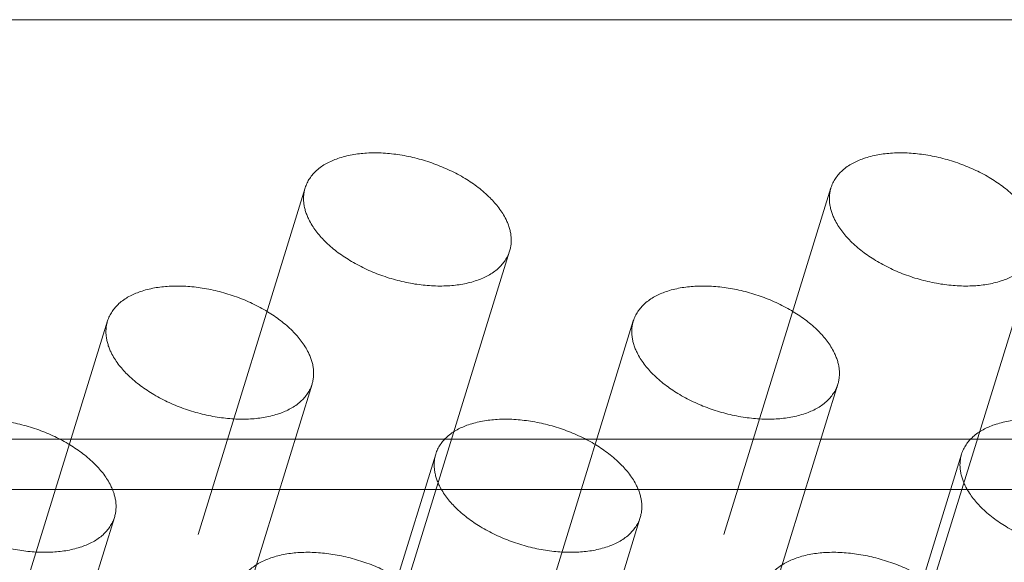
# Model space of a CAD drawing. Header units: millimetres. Extents: x 4497 to 11741, y 5958 to 12619.
# Tile 365 of 424: x 6600 to 6614, y 12359 to 12367. Entities that reach past the tile are written whole.
import ezdxf

# ---------------------------------------------------------------- set-up
doc = ezdxf.new("R2010")
doc.units = ezdxf.units.MM
doc.header["$LTSCALE"] = 0.8
doc.linetypes.add('HIDDEN', pattern=[9.525, 6.35, -3.175])
doc.layers.get('0').update_dxf_attribs({"linetype": 'CONTINUOUS', "lineweight": 0})
doc.layers.add('3', color=5, linetype='HIDDEN', lineweight=0)

msp = doc.modelspace()

# ---------------------------------------------------------------- linework, layer by layer
at = {"linetype": 'Continuous'}
for p, q in [((6476.994, 12366.758), (6628.048, 12366.758)), ((6475.179, 12360.883), (6626.233, 12360.883)), ((6475.21, 12360.181), (6626.264, 12360.181))]:
    msp.add_line(p, q, dxfattribs=at)
at = {"layer": '3'}
for p, q in [((6604.04, 12364.404), (6602.225, 12358.529)), ((6611.409, 12364.404), (6609.593, 12358.529)), ((6606.906, 12363.518), (6605.091, 12357.643)), ((6614.275, 12363.518), (6612.459, 12357.643)), ((6601.271, 12362.539), (6599.455, 12356.664)), ((6608.639, 12362.539), (6606.824, 12356.664)), ((6604.137, 12361.653), (6602.322, 12355.778)), ((6611.506, 12361.653), (6609.69, 12355.778)), ((6605.87, 12360.674), (6604.055, 12354.799)), ((6613.239, 12360.674), (6611.423, 12354.799)), ((6601.368, 12359.789), (6599.553, 12353.914)), ((6608.737, 12359.789), (6606.921, 12353.914))]:
    msp.add_line(p, q, dxfattribs=at)
for points, knots in [([(6606.855, 12363.961), (6606.799, 12364.074), (6606.628, 12364.293), (6606.278, 12364.555), (6605.847, 12364.757), (6605.379, 12364.879), (6604.92, 12364.908), (6604.515, 12364.841), (6604.197, 12364.679), (6604.069, 12364.497), (6604.04, 12364.404)], [0, 0, 0, 0, 0.113912, 0.247462, 0.393862, 0.542998, 0.684156, 0.808494, 0.912079, 1, 1, 1, 1]), ([(6614.223, 12363.961), (6614.168, 12364.074), (6613.996, 12364.293), (6613.647, 12364.555), (6613.216, 12364.757), (6612.748, 12364.879), (6612.289, 12364.908), (6611.883, 12364.841), (6611.566, 12364.679), (6611.437, 12364.497), (6611.409, 12364.404)], [0, 0, 0, 0, 0.113912, 0.247462, 0.393862, 0.542998, 0.684156, 0.808494, 0.912079, 1, 1, 1, 1]), ([(6604.04, 12364.404), (6604.019, 12364.336), (6604.007, 12364.179), (6604.056, 12364.033), (6604.092, 12363.961)], [0, 0, 0, 0, 0.474243, 1, 1, 1, 1]), ([(6611.409, 12364.404), (6611.387, 12364.336), (6611.376, 12364.179), (6611.425, 12364.033), (6611.46, 12363.961)], [0, 0, 0, 0, 0.474243, 1, 1, 1, 1]), ([(6604.092, 12363.961), (6604.147, 12363.848), (6604.319, 12363.629), (6604.668, 12363.367), (6605.099, 12363.165), (6605.567, 12363.043), (6606.026, 12363.014), (6606.431, 12363.081), (6606.749, 12363.243), (6606.878, 12363.426), (6606.906, 12363.518)], [0, 0, 0, 0, 0.113912, 0.247462, 0.393862, 0.542998, 0.684156, 0.808494, 0.912079, 1, 1, 1, 1]), ([(6606.906, 12363.518), (6606.927, 12363.587), (6606.939, 12363.743), (6606.89, 12363.89), (6606.855, 12363.961)], [0, 0, 0, 0, 0.474243, 1, 1, 1, 1]), ([(6611.46, 12363.961), (6611.515, 12363.848), (6611.687, 12363.629), (6612.037, 12363.367), (6612.467, 12363.165), (6612.935, 12363.043), (6613.395, 12363.014), (6613.8, 12363.081), (6614.118, 12363.243), (6614.246, 12363.426), (6614.275, 12363.518)], [0, 0, 0, 0, 0.113912, 0.247462, 0.393862, 0.542998, 0.684156, 0.808494, 0.912079, 1, 1, 1, 1]), ([(6604.086, 12362.096), (6604.03, 12362.209), (6603.859, 12362.428), (6603.509, 12362.69), (6603.078, 12362.892), (6602.61, 12363.014), (6602.151, 12363.043), (6601.746, 12362.976), (6601.428, 12362.815), (6601.3, 12362.632), (6601.271, 12362.539)], [0, 0, 0, 0, 0.113912, 0.247462, 0.393862, 0.542998, 0.684156, 0.808494, 0.912079, 1, 1, 1, 1]), ([(6611.454, 12362.096), (6611.399, 12362.209), (6611.227, 12362.428), (6610.877, 12362.69), (6610.447, 12362.892), (6609.979, 12363.014), (6609.52, 12363.043), (6609.114, 12362.976), (6608.797, 12362.815), (6608.668, 12362.632), (6608.639, 12362.539)], [0, 0, 0, 0, 0.113912, 0.247462, 0.393862, 0.542998, 0.684156, 0.808494, 0.912079, 1, 1, 1, 1]), ([(6601.271, 12362.539), (6601.25, 12362.471), (6601.238, 12362.314), (6601.287, 12362.168), (6601.322, 12362.096)], [0, 0, 0, 0, 0.474243, 1, 1, 1, 1]), ([(6608.639, 12362.539), (6608.618, 12362.471), (6608.607, 12362.314), (6608.656, 12362.168), (6608.691, 12362.096)], [0, 0, 0, 0, 0.474243, 1, 1, 1, 1]), ([(6601.322, 12362.096), (6601.378, 12361.984), (6601.549, 12361.764), (6601.899, 12361.503), (6602.33, 12361.3), (6602.798, 12361.179), (6603.257, 12361.149), (6603.662, 12361.217), (6603.98, 12361.378), (6604.108, 12361.561), (6604.137, 12361.653)], [0, 0, 0, 0, 0.113912, 0.247462, 0.393862, 0.542998, 0.684156, 0.808494, 0.912079, 1, 1, 1, 1]), ([(6604.137, 12361.653), (6604.158, 12361.722), (6604.17, 12361.878), (6604.121, 12362.025), (6604.086, 12362.096)], [0, 0, 0, 0, 0.474243, 1, 1, 1, 1]), ([(6608.691, 12362.096), (6608.746, 12361.984), (6608.918, 12361.764), (6609.268, 12361.503), (6609.698, 12361.3), (6610.166, 12361.179), (6610.625, 12361.149), (6611.031, 12361.217), (6611.348, 12361.378), (6611.477, 12361.561), (6611.506, 12361.653)], [0, 0, 0, 0, 0.113912, 0.247462, 0.393862, 0.542998, 0.684156, 0.808494, 0.912079, 1, 1, 1, 1]), ([(6611.506, 12361.653), (6611.527, 12361.722), (6611.538, 12361.878), (6611.489, 12362.025), (6611.454, 12362.096)], [0, 0, 0, 0, 0.474243, 1, 1, 1, 1]), ([(6601.317, 12360.231), (6601.261, 12360.344), (6601.09, 12360.563), (6600.74, 12360.825), (6600.309, 12361.028), (6599.841, 12361.149), (6599.382, 12361.178), (6598.977, 12361.111), (6598.659, 12360.95), (6598.53, 12360.767), (6598.502, 12360.675)], [0, 0, 0, 0, 0.113912, 0.247462, 0.393862, 0.542998, 0.684156, 0.808494, 0.912079, 1, 1, 1, 1]), ([(6608.685, 12360.231), (6608.63, 12360.344), (6608.458, 12360.563), (6608.108, 12360.825), (6607.678, 12361.028), (6607.21, 12361.149), (6606.75, 12361.178), (6606.345, 12361.111), (6606.027, 12360.95), (6605.899, 12360.767), (6605.87, 12360.675)], [0, 0, 0, 0, 0.113912, 0.247462, 0.393862, 0.542998, 0.684156, 0.808494, 0.912079, 1, 1, 1, 1]), ([(6616.053, 12360.231), (6615.998, 12360.344), (6615.826, 12360.563), (6615.477, 12360.825), (6615.046, 12361.028), (6614.578, 12361.149), (6614.119, 12361.178), (6613.714, 12361.111), (6613.396, 12360.95), (6613.267, 12360.767), (6613.239, 12360.675)], [0, 0, 0, 0, 0.113912, 0.247462, 0.393862, 0.542998, 0.684156, 0.808494, 0.912079, 1, 1, 1, 1]), ([(6605.87, 12360.675), (6605.849, 12360.606), (6605.838, 12360.45), (6605.887, 12360.303), (6605.922, 12360.231)], [0, 0, 0, 0, 0.474243, 1, 1, 1, 1]), ([(6613.239, 12360.675), (6613.218, 12360.606), (6613.206, 12360.45), (6613.255, 12360.303), (6613.29, 12360.231)], [0, 0, 0, 0, 0.474243, 1, 1, 1, 1]), ([(6598.553, 12360.231), (6598.609, 12360.119), (6598.78, 12359.9), (6599.13, 12359.638), (6599.561, 12359.435), (6600.029, 12359.314), (6600.488, 12359.285), (6600.893, 12359.352), (6601.211, 12359.513), (6601.339, 12359.696), (6601.368, 12359.788)], [0, 0, 0, 0, 0.113912, 0.247462, 0.393862, 0.542998, 0.684156, 0.808494, 0.912079, 1, 1, 1, 1]), ([(6601.368, 12359.788), (6601.389, 12359.857), (6601.401, 12360.013), (6601.352, 12360.16), (6601.317, 12360.231)], [0, 0, 0, 0, 0.474243, 1, 1, 1, 1]), ([(6605.922, 12360.231), (6605.977, 12360.119), (6606.149, 12359.9), (6606.499, 12359.638), (6606.929, 12359.435), (6607.397, 12359.314), (6607.856, 12359.285), (6608.262, 12359.352), (6608.579, 12359.513), (6608.708, 12359.696), (6608.736, 12359.788)], [0, 0, 0, 0, 0.113912, 0.247462, 0.393862, 0.542998, 0.684156, 0.808494, 0.912079, 1, 1, 1, 1]), ([(6608.736, 12359.788), (6608.758, 12359.857), (6608.769, 12360.013), (6608.72, 12360.16), (6608.685, 12360.231)], [0, 0, 0, 0, 0.474243, 1, 1, 1, 1]), ([(6613.29, 12360.231), (6613.346, 12360.119), (6613.517, 12359.9), (6613.867, 12359.638), (6614.298, 12359.435), (6614.766, 12359.314), (6615.225, 12359.285), (6615.63, 12359.352), (6615.948, 12359.513), (6616.076, 12359.696), (6616.105, 12359.788)], [0, 0, 0, 0, 0.113912, 0.247462, 0.393862, 0.542998, 0.684156, 0.808494, 0.912079, 1, 1, 1, 1]), ([(6605.916, 12358.367), (6605.861, 12358.479), (6605.689, 12358.699), (6605.339, 12358.96), (6604.909, 12359.163), (6604.44, 12359.284), (6603.981, 12359.314), (6603.576, 12359.246), (6603.258, 12359.085), (6603.13, 12358.902), (6603.101, 12358.81)], [0, 0, 0, 0, 0.113912, 0.247462, 0.393862, 0.542998, 0.684156, 0.808494, 0.912079, 1, 1, 1, 1]), ([(6613.284, 12358.367), (6613.229, 12358.479), (6613.057, 12358.699), (6612.708, 12358.96), (6612.277, 12359.163), (6611.809, 12359.284), (6611.35, 12359.314), (6610.945, 12359.246), (6610.627, 12359.085), (6610.498, 12358.902), (6610.47, 12358.81)], [0, 0, 0, 0, 0.113912, 0.247462, 0.393862, 0.542998, 0.684156, 0.808494, 0.912079, 1, 1, 1, 1])]:
    msp.add_open_spline(points, degree=3, knots=knots, dxfattribs=at)

doc.saveas('drawing.dxf')
